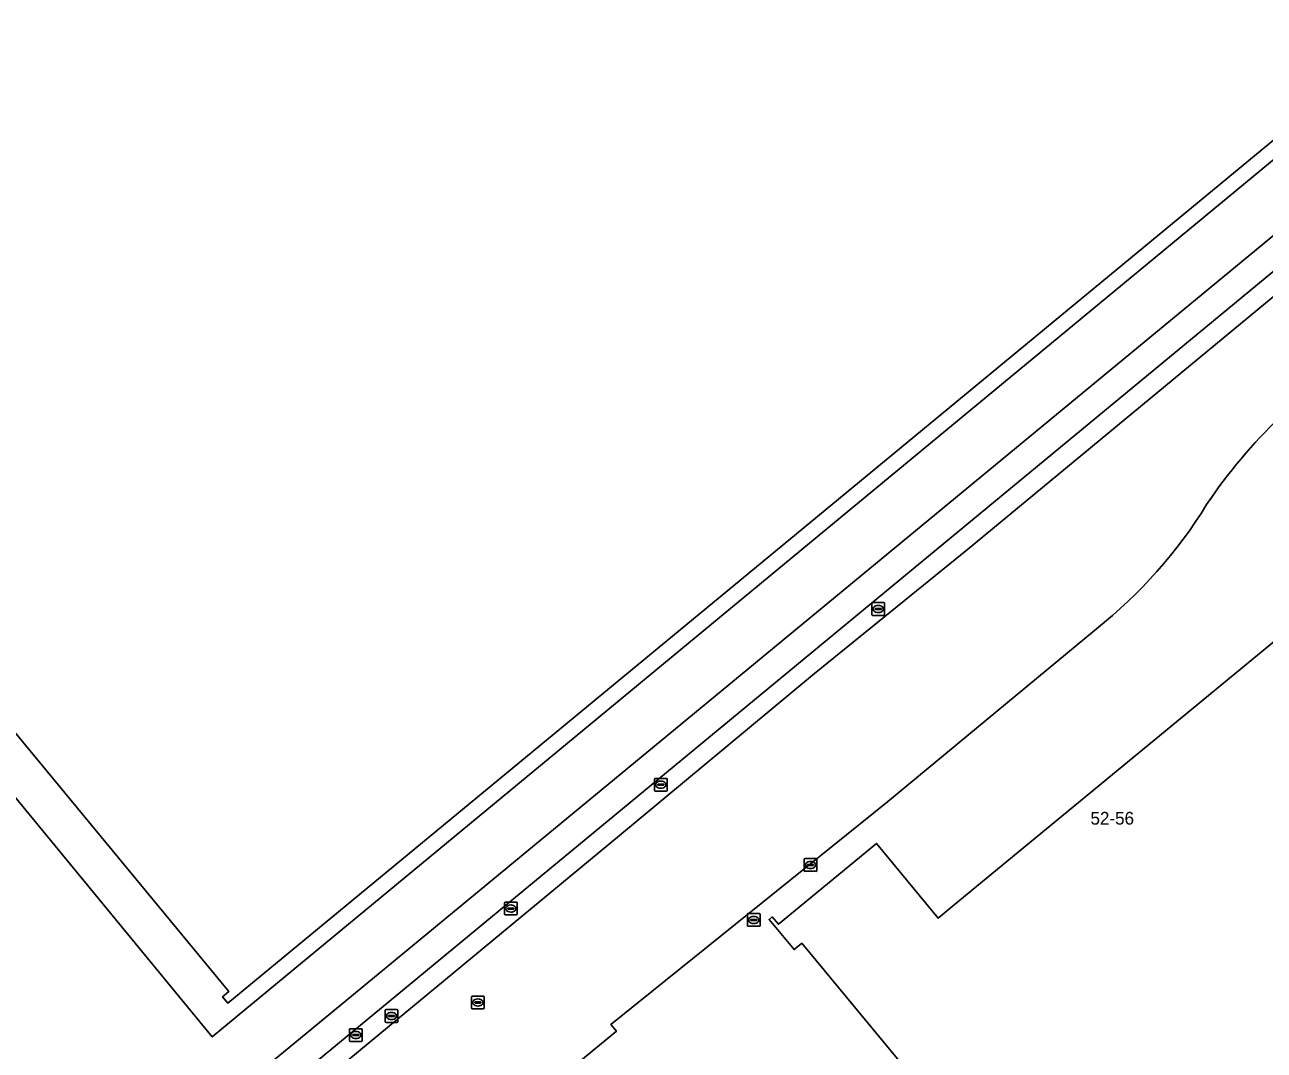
# Model space of a CAD drawing. Extents: x 156141 to 158132, y 385651 to 388333.
# Drawn here: x 157595 to 157692.2, y 386556.2 to 386636.7 of the extents above; entities that cross this region are included whole.
import ezdxf

# ---------------------------------------------------------------- set-up
doc = ezdxf.new("R2010")
doc.units = 0
for name, color, linetype in [('IMGEO_Brandkraan', 7, 'Continuous'), ('IMGEO_Erf', 7, 'Continuous'), ('IMGEO_Kolk', 7, 'Continuous'), ('IMGEO_Pand', 7, 'Continuous'), ('IMGEO_Pand_nummerreeks', 7, 'Continuous'), ('IMGEO_Rijbaan_lokaal_gesloten', 7, 'Continuous'), ('IMGEO_Rijbaan_lokaal_open', 7, 'Continuous'), ('IMGEO_Rioolput', 7, 'Continuous')]:
    doc.layers.add(name, color=color, linetype=linetype)

msp = doc.modelspace()

# ---------------------------------------------------------------- linework, layer by layer
at = {"layer": 'IMGEO_Brandkraan'}
for p, q in [((157661.447, 386590.457), (157661.447, 386591.309)), ((157661.522, 386591.383), (157662.374, 386591.383)), ((157661.706, 386590.877), (157661.706, 386590.889)), ((157662.144, 386590.84), (157661.746, 386590.84)), ((157661.749, 386590.926), (157662.147, 386590.926)), ((157661.958, 386590.603), (157661.933, 386590.603)), ((157661.935, 386591.163), (157661.96, 386591.163)), ((157662.19, 386590.889), (157662.19, 386590.877)), ((157662.448, 386591.309), (157662.448, 386590.457)), ((157662.374, 386590.383), (157661.522, 386590.383)), ((157623.249, 386558.501), (157623.249, 386559.353)), ((157623.324, 386559.427), (157624.176, 386559.427)), ((157624.25, 386559.353), (157624.25, 386558.501)), ((157624.176, 386558.427), (157623.324, 386558.427)), ((157623.508, 386558.921), (157623.508, 386558.933)), ((157623.946, 386558.884), (157623.548, 386558.884)), ((157623.551, 386558.97), (157623.949, 386558.97)), ((157623.76, 386558.647), (157623.735, 386558.647)), ((157623.737, 386559.207), (157623.762, 386559.207)), ((157623.992, 386558.933), (157623.992, 386558.921))]:
    msp.add_line(p, q, dxfattribs=at)
for points in [[(157661.447, 386590.457), (157661.447, 386591.309)], [(157661.522, 386591.383), (157662.374, 386591.383)], [(157662.448, 386591.309), (157662.448, 386590.457)], [(157662.374, 386590.383), (157661.522, 386590.383)], [(157623.249, 386558.501), (157623.249, 386559.353)], [(157623.324, 386559.427), (157624.176, 386559.427)], [(157624.25, 386559.353), (157624.25, 386558.501)], [(157624.176, 386558.427), (157623.324, 386558.427)]]:
    msp.add_lwpolyline(points, dxfattribs=at)
for centre, radius, start, end in [((157661.524, 386591.307), 0.0765, 91.55205, 178.44795), ((157661.524, 386591.307), 0.0765, 91.55205, 178.44795), ((157661.746, 386590.886), 0.0403, 85.87752, 175.75265), ((157661.743, 386590.876), 0.0366, 178.93798, 274.71019), ((157662.147, 386590.883), 0.043, 264.86636, 352.45326), ((157662.151, 386590.888), 0.0386, 1.73085, 96.63898), ((157662.372, 386591.307), 0.0765, 1.55205, 88.44795), ((157662.372, 386591.307), 0.0765, 1.55205, 88.44795), ((157661.524, 386590.459), 0.0765, 181.55205, 268.44795), ((157661.524, 386590.459), 0.0765, 181.55205, 268.44795), ((157662.372, 386590.459), 0.0765, 271.55205, 358.44795), ((157662.372, 386590.459), 0.0765, 271.55205, 358.44795), ((157623.326, 386559.351), 0.0765, 91.55205, 178.44795), ((157623.326, 386559.351), 0.0765, 91.55205, 178.44795), ((157624.174, 386559.351), 0.0765, 1.55205, 88.44795), ((157624.174, 386559.351), 0.0765, 1.55205, 88.44795), ((157623.326, 386558.503), 0.0765, 181.55205, 268.44795), ((157623.326, 386558.503), 0.0765, 181.55205, 268.44795), ((157623.548, 386558.93), 0.0403, 85.87752, 175.75265), ((157623.545, 386558.92), 0.0366, 178.93798, 274.71019), ((157623.949, 386558.927), 0.043, 264.86636, 352.45326), ((157623.953, 386558.932), 0.0386, 1.73085, 96.63898), ((157624.174, 386558.503), 0.0765, 271.55205, 358.44795), ((157624.174, 386558.503), 0.0765, 271.55205, 358.44795)]:
    msp.add_arc(centre, radius, start, end, dxfattribs=at)
for centre, major_axis, ratio, start_param, end_param in [((157661.934, 386590.883), (-0.387, 0.002), 0.722429, 4.712389, 7.853982), ((157661.959, 386590.883), (-0.39, 0.002), 0.717154, 1.570796, 4.712389), ((157623.736, 386558.927), (-0.387, 0.002), 0.722429, 4.712389, 7.853982), ((157623.761, 386558.927), (-0.39, 0.002), 0.717154, 1.570796, 4.712389)]:
    msp.add_ellipse(centre, major_axis=major_axis, ratio=ratio, start_param=start_param, end_param=end_param, dxfattribs=at)
at = {"layer": 'IMGEO_Erf'}
for points in [[(157712.046, 386636.076), (157710.031, 386634.294), (157620.756, 386560.604), (157609.934, 386551.705), (157610.575, 386550.878), (157596.573, 386539.369), (157586.228, 386530.592), (157586.711, 386530.058), (157586.906, 386529.82), (157920.596, 386805.452), (157932.225, 386815.058), (157939.947, 386821.437)], [(157824.588, 386723.235), (157842.823, 386738.506), (157848.798, 386744.218), (157850.471, 386745.676), (157921.522, 386804.443), (157920.596, 386805.452), (157586.906, 386529.82), (157591.348, 386524.393), (157589.664, 386523.062), (157588.644, 386522.288), (157587.664, 386521.545), (157586.688, 386520.804), (157585.655, 386522.057), (157579.975, 386517.353), (157579.709, 386517.132), (157578.825, 386517.013), (157574.825, 386516.476), (157571.032, 386515.967), (157569.464, 386515.756), (157563.711, 386522.427), (157504.703, 386593.86), (157500, 386599.556), (157474.038, 386631.016)], [(157704.111, 386650.434), (157664.176, 386698.686), (157662.893, 386700.236), (157656.279, 386694.776), (157704.062, 386636.848), (157610.915, 386559.926), (157610.487, 386560.43), (157610.975, 386560.844), (157575.683, 386603.576), (157575.172, 386603.156), (157574.761, 386603.668), (157593.143, 386618.421), (157561.471, 386653.463), (157544.97, 386639.85), (157544.529, 386640.315), (157545.037, 386640.719), (157518.756, 386672.651), (157518.246, 386672.174), (157517.834, 386672.67), (157546.44, 386696.252), (157510.187, 386740.207)], [(157480.046, 386714.292), (157480.309, 386714.531), (157517.831, 386668.968), (157517.249, 386668.499), (157539.435, 386641.627), (157541.323, 386637.302), (157576.455, 386594.594), (157579.203, 386594.355), (157609.674, 386557.288), (157705.222, 386636.31), (157705.856, 386640.468), (157706.31, 386644.316)], [(157474.038, 386631.016), (157457.04, 386632.593), (157441.623, 386619.981), (157440.185, 386618.119), (157441.667, 386615.821), (157440.114, 386614.602), (157457.918, 386601.876), (157459.496, 386601.111), (157463.415, 386599.749), (157498.164, 386588.038), (157524.178, 386556.253), (157530.117, 386556.049), (157566.085, 386512.302), (157580.687, 386514.238), (157593.904, 386524.945), (157594.573, 386534.074), (157597.966, 386536.942), (157641.486, 386572.982), (157656.949, 386585.816), (157668.946, 386595.566), (157713.757, 386632.61), (157734.895, 386649.22), (157805.111, 386707.246)], [(157679.067, 386589.329), (157662.673, 386575.754), (157640.973, 386558.26), (157641.403, 386557.734), (157613.704, 386534.935), (157616.046, 386532.21), (157571.02, 386494.832)]]:
    msp.add_lwpolyline(points, dxfattribs=at)
msp.add_lwpolyline([(157686.905, 386544.575), (157685.437, 386543.364), (157685.016, 386543.855), (157677.568, 386537.714), (157678.047, 386537.117), (157677.78, 386536.913), (157675.844, 386539.267), (157676.46, 386539.782), (157667.201, 386550.99), (157666.59, 386550.488), (157664.594, 386552.919), (157665.214, 386553.436), (157655.943, 386564.647), (157655.335, 386564.142), (157653.378, 386566.517), (157653.617, 386566.708), (157654.116, 386566.13), (157661.816, 386572.484), (157666.646, 386566.62), (157667.915, 386567.665), (157700.291, 386594.322), (157719.278, 386571.289)], close=True, dxfattribs=at)
for centre, radius, start, end in [((157722.151, 386576.017), 41.443, 133.73325, 146.18554), ((157655.669, 386618.804), 37.633, 308.4436, 328.39152)]:
    msp.add_arc(centre, radius, start, end, dxfattribs=at)
at = {"layer": 'IMGEO_Kolk'}
for p, q in [((157644.378, 386576.661), (157644.378, 386577.513)), ((157644.453, 386577.587), (157645.305, 386577.587)), ((157644.637, 386577.081), (157644.637, 386577.093)), ((157645.075, 386577.044), (157644.677, 386577.044)), ((157644.68, 386577.13), (157645.078, 386577.13)), ((157644.866, 386577.367), (157644.891, 386577.367)), ((157645.121, 386577.093), (157645.121, 386577.081)), ((157645.379, 386577.513), (157645.379, 386576.661)), ((157645.305, 386576.587), (157644.453, 386576.587)), ((157644.889, 386576.807), (157644.864, 386576.807)), ((157656.133, 386570.361), (157656.133, 386571.213)), ((157656.208, 386571.287), (157657.06, 386571.287)), ((157656.621, 386571.067), (157656.646, 386571.067)), ((157657.134, 386571.213), (157657.134, 386570.361)), ((157657.06, 386570.287), (157656.208, 386570.287)), ((157656.392, 386570.781), (157656.392, 386570.793)), ((157656.83, 386570.744), (157656.432, 386570.744)), ((157656.435, 386570.83), (157656.833, 386570.83)), ((157656.644, 386570.507), (157656.619, 386570.507)), ((157656.876, 386570.793), (157656.876, 386570.781)), ((157632.614, 386566.938), (157632.614, 386567.79)), ((157632.689, 386567.864), (157633.541, 386567.864)), ((157632.873, 386567.358), (157632.873, 386567.37)), ((157633.311, 386567.321), (157632.913, 386567.321)), ((157632.916, 386567.407), (157633.314, 386567.407)), ((157633.102, 386567.644), (157633.127, 386567.644)), ((157633.357, 386567.37), (157633.357, 386567.358)), ((157633.615, 386567.79), (157633.615, 386566.938)), ((157633.541, 386566.864), (157632.689, 386566.864)), ((157633.125, 386567.084), (157633.1, 386567.084)), ((157620.449, 386557.008), (157620.449, 386557.86)), ((157620.524, 386557.934), (157621.376, 386557.934)), ((157620.708, 386557.428), (157620.708, 386557.44)), ((157620.751, 386557.477), (157621.149, 386557.477)), ((157620.937, 386557.714), (157620.962, 386557.714)), ((157621.192, 386557.44), (157621.192, 386557.428)), ((157621.45, 386557.86), (157621.45, 386557.008)), ((157621.376, 386556.934), (157620.524, 386556.934)), ((157621.146, 386557.391), (157620.748, 386557.391)), ((157620.96, 386557.154), (157620.935, 386557.154))]:
    msp.add_line(p, q, dxfattribs=at)
for points in [[(157644.378, 386576.661), (157644.378, 386577.513)], [(157644.453, 386577.587), (157645.305, 386577.587)], [(157645.379, 386577.513), (157645.379, 386576.661)], [(157645.305, 386576.587), (157644.453, 386576.587)], [(157656.133, 386570.361), (157656.133, 386571.213)], [(157656.208, 386571.287), (157657.06, 386571.287)], [(157657.134, 386571.213), (157657.134, 386570.361)], [(157657.06, 386570.287), (157656.208, 386570.287)], [(157632.614, 386566.938), (157632.614, 386567.79)], [(157632.689, 386567.864), (157633.541, 386567.864)], [(157633.615, 386567.79), (157633.615, 386566.938)], [(157633.541, 386566.864), (157632.689, 386566.864)], [(157620.449, 386557.008), (157620.449, 386557.86)], [(157620.524, 386557.934), (157621.376, 386557.934)], [(157621.45, 386557.86), (157621.45, 386557.008)], [(157621.376, 386556.934), (157620.524, 386556.934)]]:
    msp.add_lwpolyline(points, dxfattribs=at)
for centre, radius, start, end in [((157644.455, 386577.511), 0.0765, 91.55205, 178.44795), ((157644.455, 386577.511), 0.0765, 91.55205, 178.44795), ((157644.677, 386577.09), 0.0403, 85.87752, 175.75265), ((157644.674, 386577.08), 0.0366, 178.93798, 274.71019), ((157645.078, 386577.087), 0.043, 264.86636, 352.45326), ((157645.082, 386577.092), 0.0386, 1.73085, 96.63898), ((157645.303, 386577.511), 0.0765, 1.55205, 88.44795), ((157645.303, 386577.511), 0.0765, 1.55205, 88.44795), ((157644.455, 386576.663), 0.0765, 181.55205, 268.44795), ((157644.455, 386576.663), 0.0765, 181.55205, 268.44795), ((157645.303, 386576.663), 0.0765, 271.55205, 358.44795), ((157645.303, 386576.663), 0.0765, 271.55205, 358.44795), ((157656.21, 386571.211), 0.0765, 91.55205, 178.44795), ((157656.21, 386571.211), 0.0765, 91.55205, 178.44795), ((157657.058, 386571.211), 0.0765, 1.55205, 88.44795), ((157657.058, 386571.211), 0.0765, 1.55205, 88.44795), ((157656.21, 386570.363), 0.0765, 181.55205, 268.44795), ((157656.21, 386570.363), 0.0765, 181.55205, 268.44795), ((157656.432, 386570.79), 0.0403, 85.87752, 175.75265), ((157656.429, 386570.78), 0.0366, 178.93798, 274.71019), ((157656.833, 386570.787), 0.043, 264.86636, 352.45326), ((157656.837, 386570.792), 0.0386, 1.73085, 96.63898), ((157657.058, 386570.363), 0.0765, 271.55205, 358.44795), ((157657.058, 386570.363), 0.0765, 271.55205, 358.44795), ((157632.691, 386567.788), 0.0765, 91.55205, 178.44795), ((157632.691, 386567.788), 0.0765, 91.55205, 178.44795), ((157632.913, 386567.367), 0.0403, 85.87752, 175.75265), ((157632.91, 386567.357), 0.0366, 178.93798, 274.71019), ((157633.314, 386567.364), 0.043, 264.86636, 352.45326), ((157633.318, 386567.369), 0.0386, 1.73085, 96.63898), ((157633.539, 386567.788), 0.0765, 1.55205, 88.44795), ((157633.539, 386567.788), 0.0765, 1.55205, 88.44795), ((157632.691, 386566.94), 0.0765, 181.55205, 268.44795), ((157632.691, 386566.94), 0.0765, 181.55205, 268.44795), ((157633.539, 386566.94), 0.0765, 271.55205, 358.44795), ((157633.539, 386566.94), 0.0765, 271.55205, 358.44795), ((157620.526, 386557.858), 0.0765, 91.55205, 178.44795), ((157620.526, 386557.858), 0.0765, 91.55205, 178.44795), ((157620.748, 386557.437), 0.0403, 85.87752, 175.75265), ((157620.745, 386557.427), 0.0366, 178.93798, 274.71019), ((157621.149, 386557.434), 0.043, 264.86636, 352.45326), ((157621.153, 386557.439), 0.0386, 1.73085, 96.63898), ((157621.374, 386557.858), 0.0765, 1.55205, 88.44795), ((157621.374, 386557.858), 0.0765, 1.55205, 88.44795), ((157620.526, 386557.01), 0.0765, 181.55205, 268.44795), ((157620.526, 386557.01), 0.0765, 181.55205, 268.44795), ((157621.374, 386557.01), 0.0765, 271.55205, 358.44795), ((157621.374, 386557.01), 0.0765, 271.55205, 358.44795)]:
    msp.add_arc(centre, radius, start, end, dxfattribs=at)
for centre, major_axis, ratio, start_param, end_param in [((157644.865, 386577.087), (-0.387, 0.002), 0.722429, 4.712389, 7.853982), ((157644.89, 386577.087), (-0.39, 0.002), 0.717154, 1.570796, 4.712389), ((157656.62, 386570.787), (-0.387, 0.002), 0.722429, 4.712389, 7.853982), ((157656.645, 386570.787), (-0.39, 0.002), 0.717154, 1.570796, 4.712389), ((157633.101, 386567.364), (-0.387, 0.002), 0.722429, 4.712389, 7.853982), ((157633.126, 386567.364), (-0.39, 0.002), 0.717154, 1.570796, 4.712389), ((157620.936, 386557.434), (-0.387, 0.002), 0.722429, 4.712389, 7.853982), ((157620.961, 386557.434), (-0.39, 0.002), 0.717154, 1.570796, 4.712389)]:
    msp.add_ellipse(centre, major_axis=major_axis, ratio=ratio, start_param=start_param, end_param=end_param, dxfattribs=at)
at = {"layer": 'IMGEO_Pand'}
msp.add_lwpolyline([(157575.683, 386603.576), (157610.975, 386560.844), (157610.487, 386560.43), (157610.915, 386559.926), (157704.062, 386636.848), (157656.279, 386694.776), (157662.893, 386700.236), (157669.605, 386705.776), (157671.61, 386707.431), (157693.923, 386680.401)], dxfattribs=at)
msp.add_lwpolyline([(157677.78, 386536.913), (157678.047, 386537.117), (157677.568, 386537.714), (157685.016, 386543.855), (157685.437, 386543.364), (157686.905, 386544.575), (157719.278, 386571.289), (157700.291, 386594.322), (157667.915, 386567.665), (157666.646, 386566.62), (157661.816, 386572.484), (157654.116, 386566.13), (157653.617, 386566.708), (157653.378, 386566.517), (157655.335, 386564.142), (157655.943, 386564.647), (157665.214, 386553.436), (157664.594, 386552.919), (157666.59, 386550.488), (157667.201, 386550.99), (157676.46, 386539.782), (157675.844, 386539.267)], close=True, dxfattribs=at)
at = {"layer": 'IMGEO_Rijbaan_lokaal_gesloten'}
for points in [[(157805.111, 386707.246), (157734.895, 386649.22), (157713.757, 386632.61), (157668.946, 386595.566), (157656.949, 386585.816), (157641.486, 386572.982), (157597.966, 386536.942), (157594.573, 386534.074), (157593.904, 386524.945), (157580.687, 386514.238), (157566.085, 386512.302), (157530.117, 386556.049), (157524.178, 386556.253), (157498.164, 386588.038), (157463.415, 386599.749), (157459.496, 386601.111), (157457.918, 386601.876), (157440.114, 386614.602), (157441.667, 386615.821), (157440.185, 386618.119)], [(157571.02, 386494.832), (157616.046, 386532.21), (157613.704, 386534.935), (157641.403, 386557.734), (157640.973, 386558.26), (157662.673, 386575.754), (157679.067, 386589.329)]]:
    msp.add_lwpolyline(points, dxfattribs=at)
for centre, radius, start, end in [((157722.151, 386576.017), 41.443, 133.73325, 146.18554), ((157655.669, 386618.804), 37.633, 308.4436, 328.39152)]:
    msp.add_arc(centre, radius, start, end, dxfattribs=at)
at = {"layer": 'IMGEO_Rijbaan_lokaal_open'}
for points in [[(157706.31, 386644.316), (157705.856, 386640.468), (157705.222, 386636.31), (157609.674, 386557.288), (157579.203, 386594.355), (157576.455, 386594.594), (157541.323, 386637.302), (157539.435, 386641.627), (157517.249, 386668.499), (157517.831, 386668.968), (157480.309, 386714.531), (157480.046, 386714.292)], [(157586.228, 386530.592), (157596.573, 386539.369), (157610.575, 386550.878), (157609.934, 386551.705), (157620.756, 386560.604), (157710.031, 386634.294)]]:
    msp.add_lwpolyline(points, dxfattribs=at)
at = {"layer": 'IMGEO_Rioolput'}
for p, q in [((157651.675, 386566.045), (157651.675, 386566.897)), ((157651.75, 386566.971), (157652.602, 386566.971)), ((157651.934, 386566.465), (157651.934, 386566.477)), ((157652.372, 386566.428), (157651.974, 386566.428)), ((157651.977, 386566.514), (157652.375, 386566.514)), ((157652.186, 386566.191), (157652.161, 386566.191)), ((157652.163, 386566.751), (157652.188, 386566.751)), ((157652.418, 386566.477), (157652.418, 386566.465)), ((157652.676, 386566.897), (157652.676, 386566.045)), ((157652.602, 386565.971), (157651.75, 386565.971)), ((157630.027, 386559.565), (157630.027, 386560.417)), ((157630.102, 386560.491), (157630.954, 386560.491)), ((157631.028, 386560.417), (157631.028, 386559.565)), ((157630.954, 386559.491), (157630.102, 386559.491)), ((157630.286, 386559.985), (157630.286, 386559.997)), ((157630.724, 386559.948), (157630.326, 386559.948)), ((157630.329, 386560.034), (157630.727, 386560.034)), ((157630.538, 386559.711), (157630.513, 386559.711)), ((157630.515, 386560.271), (157630.54, 386560.271)), ((157630.77, 386559.997), (157630.77, 386559.985))]:
    msp.add_line(p, q, dxfattribs=at)
for points in [[(157651.675, 386566.045), (157651.675, 386566.897)], [(157651.75, 386566.971), (157652.602, 386566.971)], [(157652.676, 386566.897), (157652.676, 386566.045)], [(157652.602, 386565.971), (157651.75, 386565.971)], [(157630.027, 386559.565), (157630.027, 386560.417)], [(157630.102, 386560.491), (157630.954, 386560.491)], [(157631.028, 386560.417), (157631.028, 386559.565)], [(157630.954, 386559.491), (157630.102, 386559.491)]]:
    msp.add_lwpolyline(points, dxfattribs=at)
for centre, radius, start, end in [((157651.752, 386566.895), 0.0765, 91.55205, 178.44795), ((157651.752, 386566.895), 0.0765, 91.55205, 178.44795), ((157651.974, 386566.474), 0.0403, 85.87752, 175.75265), ((157651.971, 386566.464), 0.0366, 178.93798, 274.71019), ((157652.375, 386566.471), 0.043, 264.86636, 352.45326), ((157652.379, 386566.476), 0.0386, 1.73085, 96.63898), ((157652.6, 386566.895), 0.0765, 1.55205, 88.44795), ((157652.6, 386566.895), 0.0765, 1.55205, 88.44795), ((157651.752, 386566.047), 0.0765, 181.55205, 268.44795), ((157651.752, 386566.047), 0.0765, 181.55205, 268.44795), ((157652.6, 386566.047), 0.0765, 271.55205, 358.44795), ((157652.6, 386566.047), 0.0765, 271.55205, 358.44795), ((157630.104, 386560.415), 0.0765, 91.55205, 178.44795), ((157630.104, 386560.415), 0.0765, 91.55205, 178.44795), ((157630.952, 386560.415), 0.0765, 1.55205, 88.44795), ((157630.952, 386560.415), 0.0765, 1.55205, 88.44795), ((157630.104, 386559.567), 0.0765, 181.55205, 268.44795), ((157630.104, 386559.567), 0.0765, 181.55205, 268.44795), ((157630.326, 386559.994), 0.0403, 85.87752, 175.75265), ((157630.323, 386559.984), 0.0366, 178.93798, 274.71019), ((157630.727, 386559.991), 0.043, 264.86636, 352.45326), ((157630.731, 386559.996), 0.0386, 1.73085, 96.63898), ((157630.952, 386559.567), 0.0765, 271.55205, 358.44795), ((157630.952, 386559.567), 0.0765, 271.55205, 358.44795)]:
    msp.add_arc(centre, radius, start, end, dxfattribs=at)
for centre, major_axis, ratio, start_param, end_param in [((157652.162, 386566.471), (-0.387, 0.002), 0.722429, 4.712389, 7.853982), ((157652.187, 386566.471), (-0.39, 0.002), 0.717154, 1.570796, 4.712389), ((157630.514, 386559.991), (-0.387, 0.002), 0.722429, 4.712389, 7.853982), ((157630.539, 386559.991), (-0.39, 0.002), 0.717154, 1.570796, 4.712389)]:
    msp.add_ellipse(centre, major_axis=major_axis, ratio=ratio, start_param=start_param, end_param=end_param, dxfattribs=at)

# ---------------------------------------------------------------- texts
at = {"layer": 'IMGEO_Pand_nummerreeks'}
msp.add_text('52-56', height=1, dxfattribs=at).set_placement((157678.601, 386573.953))

doc.saveas('drawing.dxf')
